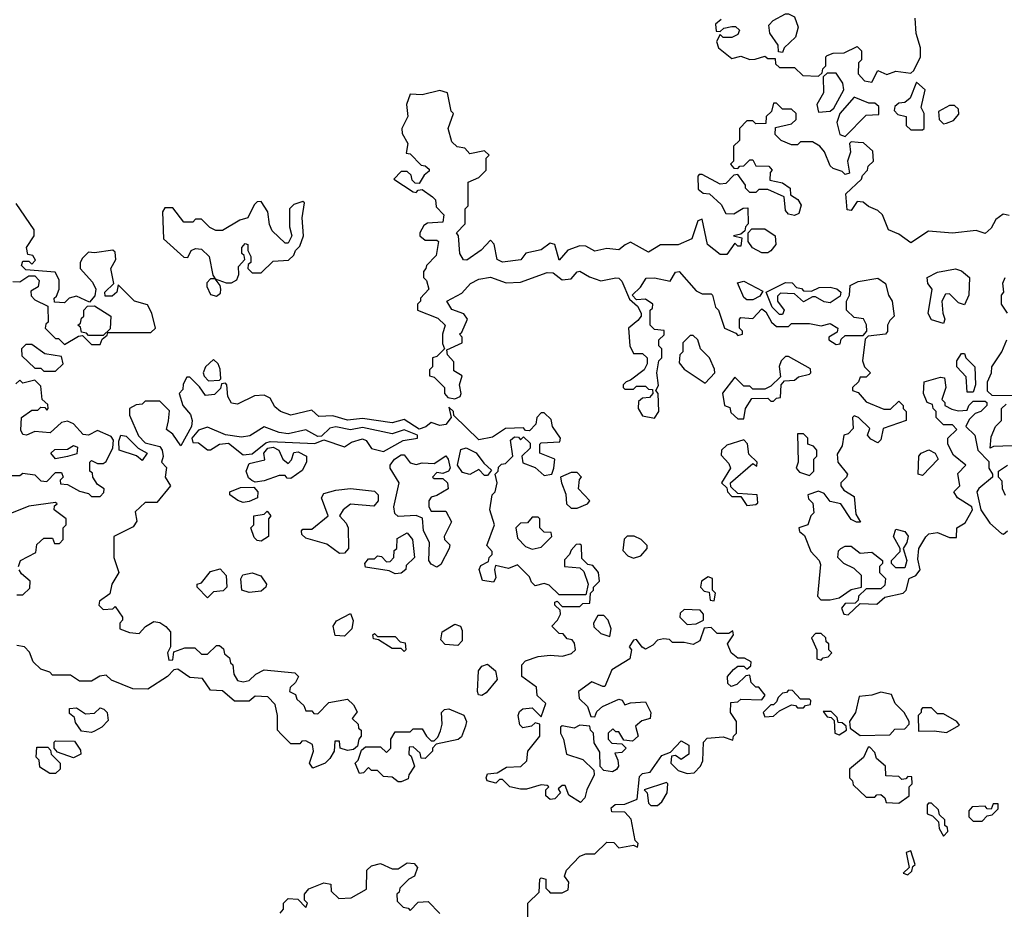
# Model space of a CAD drawing. Extents: x 2769579 to 2883812, y 684207 to 828660.
# Tile 434 of 505: x 2821954 to 2825259, y 803854 to 806840. Entities that reach past the tile are written whole.
import ezdxf

# ---------------------------------------------------------------- set-up
doc = ezdxf.new("R2010")
doc.units = 0

msp = doc.modelspace()

# ---------------------------------------------------------------- linework, layer by layer
at = {"layer": '0CON02XD'}
for points in [[(2824308.8, 806841.2), (2824290, 806825), (2824291.7, 806801.7), (2824305, 806800), (2824318.3, 806811.7), (2824345, 806817.5), (2824357, 806817), (2824370, 806805), (2824365, 806790), (2824345, 806780), (2824315, 806780), (2824305, 806790), (2824293, 806767), (2824300, 806745), (2824345, 806710), (2824375, 806717.5), (2824405, 806706.7), (2824423, 806707), (2824455, 806717.5), (2824465, 806710), (2824490, 806710), (2824491.7, 806691.7), (2824505, 806680), (2824555, 806680), (2824583, 806653), (2824635, 806650), (2824648.3, 806661.7), (2824650, 806675), (2824660, 806685), (2824660, 806715), (2824665, 806720), (2824685, 806727.5), (2824721.7, 806728.3), (2824765, 806750), (2824780, 806735), (2824780, 806705), (2824770, 806695), (2824768.3, 806658.3), (2824790, 806635), (2824815, 806630)], [(2824515, 806730), (2824501.7, 806731.7), (2824500, 806755), (2824472.5, 806795), (2824468.3, 806821.7), (2824483, 806837), (2824525, 806860), (2824535, 806860), (2824555, 806850), (2824567.5, 806815), (2824558.3, 806781.7), (2824520, 806745), (2824515, 806730)], [(2824815, 806630), (2824835, 806670), (2824865, 806656.2), (2824895, 806667.5), (2824945, 806660), (2824955, 806670), (2824977.5, 806715), (2824977.5, 806745), (2824963.6, 806793.6), (2824960, 806845)], [(2824635, 806530), (2824675, 806532.5), (2824687, 806543), (2824720, 806605), (2824717, 806627), (2824695, 806660), (2824665, 806660), (2824651.7, 806648.3), (2824652.5, 806595), (2824630, 806555), (2824635, 806530)], [(2823986.1, 806083.9), (2823965, 806067.5), (2823925, 806072.5), (2823885, 806063.3), (2823855, 806080), (2823835, 806081.2), (2823793.9, 806066.1), (2823765, 806032.5), (2823750, 806085), (2823735, 806090), (2823705, 806067.5), (2823653.3, 806056.7), (2823635.9, 806034.1), (2823575, 806026.2), (2823556.7, 806035), (2823547, 806087), (2823535, 806100), (2823503.6, 806066.4), (2823455, 806032.5), (2823443.6, 806033.6), (2823431.2, 806055), (2823427.5, 806115), (2823420, 806125), (2823450, 806155), (2823450, 806205), (2823460, 806215), (2823460, 806295), (2823495, 806310), (2823520, 806335), (2823520, 806375), (2823530, 806385), (2823515, 806400), (2823465, 806390), (2823448.3, 806408.3), (2823423, 806413), (2823405, 806430), (2823392.5, 806475), (2823410, 806525), (2823403, 806533), (2823390, 806595), (2823365, 806602.5), (2823305, 806587.5), (2823265, 806590), (2823252.5, 806555), (2823257.5, 806515), (2823237.5, 806475), (2823238.3, 806458.3), (2823257.5, 806425), (2823251.7, 806391.7), (2823265, 806390), (2823301.7, 806351.7), (2823315, 806350), (2823328.3, 806338.3), (2823328.3, 806331.7), (2823311.7, 806318.3), (2823295, 806290), (2823281.7, 806291.7), (2823271.7, 806301.7), (2823268.3, 806318.3), (2823255, 806330), (2823235, 806330), (2823210, 806305), (2823275, 806262.5), (2823285, 806260), (2823291.7, 806268.3), (2823305, 806270), (2823340, 806245), (2823350, 806235), (2823351.7, 806211.7), (2823377.5, 806185), (2823375, 806160), (2823323, 806157), (2823310.7, 806149.3), (2823297.5, 806125), (2823297.5, 806115), (2823315, 806100), (2823355, 806100), (2823360, 806095), (2823351.7, 806048.3), (2823320, 806015), (2823317.5, 806005), (2823310, 805995), (2823310, 805975), (2823320, 805965), (2823327.5, 805935), (2823300, 805905), (2823300, 805895), (2823290, 805885), (2823290, 805865), (2823357.7, 805837.7), (2823382.5, 805815), (2823373.3, 805785), (2823373.3, 805753.3), (2823380, 805735), (2823355, 805710), (2823340, 805705), (2823340, 805675), (2823330, 805665), (2823330, 805645), (2823345, 805640), (2823380, 805605), (2823380, 805585), (2823391.7, 805571.7), (2823415, 805567.5), (2823432.5, 805575), (2823436.7, 805585), (2823430, 805615), (2823440, 805645), (2823411.7, 805661.7), (2823411.7, 805691.7), (2823390, 805715), (2823388.3, 805731.7), (2823440, 805755), (2823440, 805775), (2823430, 805785), (2823438.3, 805791.7), (2823457.5, 805835), (2823445, 805852.5), (2823405, 805867.5), (2823387.5, 805895), (2823438.3, 805921.7), (2823467.5, 805955), (2823495, 805968.8), (2823535, 805976.2), (2823587, 805957), (2823635, 805958.8), (2823725, 805991.2), (2823745, 805990), (2823775, 805966.7), (2823805, 805970), (2823825, 805993.8), (2823835, 805995.8), (2823866.4, 805976.4), (2823905, 805963.3), (2823955, 805973.3), (2823965, 805972.5), (2823975, 805962.5), (2824001.7, 805901.7), (2824028.3, 805878.3), (2824040, 805855), (2824040, 805845), (2824029.3, 805830.7), (2823997.5, 805805), (2824002.5, 805745), (2824015, 805720), (2824045, 805720), (2824060, 805705), (2824060, 805685), (2824050, 805665), (2824005, 805630), (2823990, 805625), (2823980, 805615), (2823980, 805605), (2823985, 805600), (2824015, 805600), (2824025, 805610), (2824055, 805610), (2824065, 805600), (2824078.3, 805598.3), (2824080, 805585), (2824068.3, 805571.7), (2824045, 805570), (2824031.7, 805558.3), (2824030, 805535), (2824045, 805510), (2824085, 805502.5), (2824100, 805525), (2824097.5, 805585), (2824090, 805595), (2824098.3, 805611.7), (2824092.5, 805655), (2824100, 805695), (2824110, 805705), (2824110, 805735), (2824100, 805745), (2824100, 805765), (2824117.5, 805782.5), (2824117, 805797), (2824085, 805800), (2824070, 805815), (2824070, 805865), (2824078.3, 805871.7), (2824080, 805885), (2824055, 805902.5), (2824025, 805900), (2824010, 805915), (2824038, 805942), (2824057.5, 805972.5), (2824085, 805973.3), (2824137.5, 805962.5), (2824155, 805992.5), (2824167.5, 805995), (2824225, 805930), (2824245, 805920), (2824275, 805920), (2824280, 805915), (2824290, 805875), (2824300, 805865), (2824320, 805805), (2824358.3, 805788.3), (2824365, 805780), (2824380, 805785), (2824380, 805795), (2824370, 805805), (2824370, 805835), (2824375, 805840), (2824415, 805837.5), (2824445, 805870), (2824459.3, 805859.3), (2824477.5, 805825), (2824495, 805810), (2824535, 805810), (2824545, 805820), (2824605, 805820), (2824645, 805812.5), (2824675, 805820), (2824700, 805805), (2824698.3, 805791.7), (2824670, 805775), (2824670, 805765), (2824695, 805750), (2824708.3, 805751.7), (2824711.7, 805768.3), (2824725, 805780), (2824785, 805780), (2824797.5, 805795), (2824796.4, 805816.4), (2824786.4, 805836.4), (2824755, 805840), (2824730, 805865), (2824730, 805895), (2824740, 805915), (2824741.7, 805948.3), (2824768.3, 805961.7), (2824835, 805972.5), (2824860, 805955), (2824870, 805915), (2824882.5, 805895), (2824890, 805845), (2824875, 805830), (2824867.5, 805815), (2824867, 805793), (2824860, 805785), (2824802.5, 805777.5), (2824792.5, 805767.5), (2824783.3, 805695), (2824790, 805675), (2824810, 805655), (2824795, 805640), (2824775, 805640), (2824770, 805625), (2824750, 805605), (2824750, 805595), (2824768.3, 805588.3), (2824795, 805557.5), (2824855, 805532.5), (2824877, 805533), (2824905, 805560), (2824920, 805545), (2824920, 805535), (2824930, 805525), (2824930, 805495), (2824852.5, 805467.5), (2824845, 805430), (2824835, 805420), (2824811.7, 805431.7), (2824800, 805445), (2824808.3, 805468.3), (2824770, 805505), (2824755, 805510), (2824750, 805505), (2824751.7, 805468.3), (2824735, 805450), (2824720, 805445), (2824715, 805410), (2824698.3, 805381.7), (2824700, 805355), (2824732.5, 805315), (2824730, 805305), (2824710, 805285), (2824710, 805275), (2824720.7, 805260.7), (2824755, 805240), (2824760.7, 805180.7), (2824776.7, 805153.3), (2824763, 805153), (2824745, 805162.5), (2824710, 805215), (2824675, 805222.5), (2824655, 805250), (2824635, 805257.5), (2824600, 805245), (2824601.7, 805231.7), (2824617, 805217), (2824620, 805185), (2824610, 805175), (2824600, 805145), (2824570, 805135), (2824571.7, 805121.7), (2824588.3, 805108.3), (2824610, 805055), (2824637.5, 805025), (2824641.7, 805011.7), (2824632.5, 804905), (2824643, 804893), (2824675, 804892.5), (2824705, 804900), (2824745, 804927.5), (2824780, 804935), (2824780, 804975), (2824755, 804997.5), (2824720, 805015), (2824700, 805035), (2824703, 805057), (2824710, 805065), (2824725, 805072.5), (2824745, 805072.5), (2824775, 805050), (2824815, 805052.5), (2824850, 805025), (2824850, 805015), (2824840, 805005), (2824840, 804985), (2824860, 804965), (2824858.3, 804941.7), (2824845, 804930), (2824795, 804930), (2824770, 804905), (2824768.3, 804891.7), (2824758.3, 804881.7), (2824725, 804880), (2824712.5, 804865), (2824720, 804845), (2824735, 804842.5)], [(2824985, 806470), (2824990, 806475), (2824990, 806525), (2824980, 806545), (2824993.3, 806605), (2824965, 806630), (2824943, 806577), (2824925, 806562.5), (2824905, 806560), (2824891.7, 806548.3), (2824890, 806535), (2824901.7, 806521.7), (2824930, 806515), (2824930, 806485), (2824945, 806470), (2824985, 806470)], [(2824725, 806447.5), (2824795, 806520), (2824838.3, 806521.7), (2824838.3, 806548.3), (2824825, 806560), (2824805, 806560), (2824755, 806580), (2824707.5, 806525), (2824696.7, 806495), (2824707.5, 806455), (2824725, 806447.5)], [(2825275, 806182.5), (2825255, 806187.5), (2825230.7, 806169.3), (2825215, 806140), (2825195, 806122.5), (2825165, 806132.5), (2825085, 806123.3), (2825005, 806130), (2824945, 806091.2), (2824905, 806120), (2824870, 806135), (2824850, 806185), (2824835, 806200), (2824803, 806213), (2824785, 806227.5), (2824765, 806230), (2824745, 806200), (2824731.7, 806201.7), (2824727.5, 806255), (2824780, 806305), (2824783, 806317), (2824800, 806335), (2824801.7, 806348.3), (2824820, 806365), (2824818.3, 806398.3), (2824787, 806427), (2824768.3, 806428.3), (2824745, 806430), (2824740, 806425), (2824742.5, 806395), (2824732.5, 806365), (2824740, 806325), (2824725, 806320), (2824715, 806330), (2824685, 806340), (2824675, 806350), (2824656.2, 806396.2), (2824640, 806415), (2824615, 806430), (2824575, 806430), (2824565, 806420), (2824545, 806420), (2824510, 806435), (2824490, 806455), (2824491.7, 806478.3), (2824545, 806490), (2824560, 806505), (2824560, 806525), (2824545, 806540), (2824515, 806540), (2824495, 806560), (2824485, 806560), (2824478.3, 806531.7), (2824460, 806515), (2824458.3, 806491.7), (2824425, 806490), (2824415, 806500), (2824395, 806500), (2824370, 806475), (2824370, 806435), (2824350, 806415), (2824350, 806365), (2824340, 806355), (2824351.7, 806341.7), (2824365, 806340), (2824371.7, 806348.3), (2824385, 806350), (2824405, 806370), (2824415, 806370), (2824425, 806350), (2824468.3, 806348.3), (2824480, 806335), (2824473, 806327), (2824471.7, 806301.7), (2824515, 806292.5), (2824540, 806275), (2824541.7, 806251.7), (2824566.7, 806236.7), (2824577, 806217), (2824570, 806190), (2824555, 806182.5), (2824535, 806187.5), (2824525, 806200), (2824520, 806245), (2824465, 806270), (2824435, 806270), (2824425, 806260), (2824405, 806260), (2824390, 806275), (2824390, 806285), (2824365, 806320), (2824351.7, 806318.3), (2824325, 806290), (2824305, 806287.5), (2824245, 806320), (2824235, 806320), (2824230, 806315), (2824231.7, 806271.7), (2824248.3, 806258.3), (2824270, 806255), (2824309.3, 806219.3), (2824325, 806190), (2824351.7, 806188.3), (2824383, 806207), (2824398.3, 806208.3), (2824400, 806155), (2824390, 806145), (2824388.3, 806131.7), (2824375, 806120), (2824350, 806115), (2824378.3, 806108.3), (2824375, 806080), (2824365, 806080), (2824355, 806090), (2824328.1, 806051.9), (2824305, 806052), (2824262.5, 806085), (2824245, 806170), (2824230, 806165), (2824210, 806105), (2824165, 806083.8), (2824105, 806083.8), (2824065, 806060), (2824005, 806093.3), (2823986.1, 806083.9)], [(2825055, 806490), (2825065, 806492.5), (2825088.3, 806501.7), (2825107, 806523), (2825105, 806540), (2825091.7, 806551.7), (2825075, 806552.5), (2825038.3, 806531.7), (2825040, 806505), (2825055, 806490)], [(2822225, 805750), (2822231.7, 805768.3), (2822248.3, 805781.7), (2822250, 805790), (2822395, 805790), (2822410, 805805), (2822397.5, 805855), (2822383, 805883), (2822340, 805895), (2822285, 805950), (2822280, 805925), (2822265, 805912.5), (2822241.7, 805911.7), (2822240, 805925), (2822270, 805955), (2822260, 806005), (2822276.7, 806035), (2822275, 806060), (2822266.7, 806066.7), (2822205, 806057.5), (2822185, 806060), (2822165, 806040), (2822157.5, 806025), (2822157.5, 806005), (2822199.3, 805959.3), (2822210, 805935), (2822207, 805913), (2822188.3, 805891.7), (2822145, 805912.5), (2822120, 805905), (2822105, 805890), (2822071.7, 805891.7), (2822070, 805905), (2822078.3, 805911.7), (2822086.7, 805935), (2822086.4, 805966.4), (2822073, 805993), (2821975, 806000), (2821960, 806015), (2821965, 806030), (2821985, 806030), (2821995, 806020), (2822007, 806033), (2821998.3, 806048.3), (2821981.7, 806051.7), (2821977.5, 806075), (2822002.5, 806115), (2822002.5, 806135), (2821943, 806223)], [(2822615, 805912.5), (2822628.3, 805921.7), (2822630, 805935), (2822627.5, 805947.5), (2822610, 805970), (2822647, 805957), (2822665, 805956.7), (2822683.6, 805966.4), (2822690, 805985), (2822688.3, 806011.7), (2822710, 806035), (2822708.3, 806048.3), (2822700, 806055), (2822700, 806075), (2822711.7, 806088.3), (2822720, 806085), (2822720, 806065), (2822730, 806045), (2822730, 806025), (2822721.7, 806018.3), (2822720, 806005), (2822735, 805990), (2822765, 805990), (2822805, 806030), (2822857, 806033), (2822875, 806050), (2822880, 806065), (2822895, 806080), (2822907.5, 806115), (2822902.5, 806175), (2822910, 806225), (2822905, 806230), (2822875, 806220), (2822860, 806205), (2822860, 806145), (2822867.5, 806115), (2822855, 806090), (2822845, 806090), (2822801.7, 806131.7), (2822792.5, 806152.5), (2822787.5, 806195), (2822765, 806230), (2822751.7, 806228.3), (2822741.7, 806218.3), (2822720, 806175), (2822693, 806167), (2822635, 806132.5), (2822613, 806133), (2822593, 806143), (2822565, 806170), (2822545, 806170), (2822535, 806160), (2822505, 806160), (2822468.3, 806208.3), (2822441.7, 806208.3), (2822433.3, 806195), (2822437.5, 806105), (2822505, 806042.5), (2822518.3, 806041.7), (2822530, 806065), (2822545, 806072.5), (2822565, 806070), (2822590, 806045), (2822602.5, 805982.5), (2822610, 805970), (2822595, 805970), (2822583, 805957), (2822582.5, 805945), (2822595, 805917.5), (2822615, 805912.5)], [(2824465, 806057.5), (2824445, 806057.5), (2824414.1, 806074.1), (2824400, 806095), (2824400, 806125), (2824411.7, 806138.3), (2824455, 806137.5), (2824490, 806115), (2824492.5, 806085), (2824475, 806063.8), (2824465, 806057.5)], [(2821931.7, 805961.7), (2821955, 805960), (2821985, 805980), (2822005, 805980), (2822020, 805965), (2822016.4, 805943.6), (2821991.7, 805928.3), (2821993, 805913), (2822005, 805900), (2822048.3, 805878.3), (2822050, 805825), (2822041.7, 805818.3), (2822040, 805805), (2822075, 805770), (2822085, 805770), (2822105, 805750), (2822151.7, 805778.3), (2822165, 805780), (2822195, 805750), (2822225, 805750)], [(2825055, 805820), (2825015, 805832.5), (2825003.6, 805853.6), (2825017.5, 805935), (2825002.5, 805955), (2825000, 805975), (2825035, 805992.5), (2825095, 806003.3), (2825115, 805996.7), (2825142.5, 805975), (2825140, 805915), (2825125, 805882.5), (2825105, 805890), (2825075, 805920), (2825061.7, 805918.3), (2825050, 805895), (2825052.5, 805855), (2825060, 805835), (2825055, 805820)], [(2825270, 805855), (2825250, 805885), (2825250, 805915), (2825257.5, 805925), (2825253.9, 805956.1), (2825262.5, 805975)], [(2824415, 805900), (2824395, 805900), (2824385, 805907.5), (2824363.6, 805956.4), (2824385, 805962.5), (2824448.3, 805928.3), (2824438.3, 805911.7), (2824415, 805900)], [(2824515, 805850), (2824505, 805850), (2824480, 805875), (2824460, 805925), (2824525, 805957.5), (2824547, 805957), (2824561.7, 805941.7), (2824578.3, 805938.3), (2824585, 805930), (2824611.7, 805928.3), (2824638.3, 805941.7), (2824675, 805942.5), (2824697, 805937), (2824710, 805925), (2824708.3, 805911.7), (2824675, 805890), (2824655, 805892.5), (2824625, 805910), (2824615, 805910), (2824585, 805892.5), (2824555, 805920), (2824508.3, 805921.7), (2824498.3, 805911.7), (2824497.5, 805895), (2824520, 805865), (2824515, 805850)], [(2822235, 805780), (2822185, 805780), (2822178.3, 805788.3), (2822161.7, 805791.7), (2822158.3, 805808.3), (2822150, 805815), (2822158.3, 805821.7), (2822161.7, 805838.3), (2822170, 805845), (2822170, 805865), (2822181.7, 805878.3), (2822205, 805880), (2822260, 805845), (2822257.5, 805802.5), (2822235, 805780)], [(2824255, 805620), (2824287.5, 805655), (2824287, 805667), (2824270, 805705), (2824240, 805735), (2824230, 805765), (2824215, 805780), (2824205, 805780), (2824180, 805755), (2824180, 805725), (2824170, 805715), (2824168.3, 805688.3), (2824185, 805667.5), (2824255, 805620)], [(2822075, 805660), (2822100, 805685), (2822095, 805710), (2822038.3, 805718.3), (2821995, 805750), (2821975, 805750), (2821960, 805735), (2821961.7, 805711.7), (2822005, 805670), (2822025, 805670), (2822035, 805660), (2822075, 805660)], [(2825307.5, 805577.5), (2825218.3, 805578.3), (2825203, 805593), (2825203.3, 805625), (2825216.7, 805655), (2825217.5, 805675), (2825251.2, 805725), (2825267.5, 805765)], [(2824385, 805500), (2824390, 805535), (2824411.7, 805568.3), (2824465, 805570), (2824475, 805560), (2824485, 805560), (2824495, 805570), (2824508.3, 805571.7), (2824510, 805615), (2824521.7, 805628.3), (2824555, 805630), (2824568.3, 805641.7), (2824605, 805650), (2824610, 805655), (2824608.3, 805668.3), (2824535, 805710), (2824525, 805710), (2824510, 805695), (2824503.6, 805676.4), (2824508.3, 805641.7), (2824475, 805610), (2824455, 805600), (2824415, 805600), (2824405, 805610), (2824385, 805610), (2824355, 805640), (2824313, 805587), (2824320, 805545), (2824338.3, 805538.3), (2824341.7, 805521.7), (2824365, 805500), (2824385, 805500)], [(2825155, 805590), (2825135, 805590), (2825131.7, 805641.7), (2825100, 805675), (2825100, 805695), (2825115, 805720), (2825125, 805720), (2825130, 805705), (2825160, 805675), (2825162.5, 805615), (2825155, 805590)], [(2822588.3, 805628.3), (2822625, 805630), (2822630, 805635), (2822627, 805667), (2822620, 805685), (2822605, 805700), (2822577.5, 805675), (2822570, 805655), (2822573, 805643), (2822588.3, 805628.3)], [(2821915, 805310), (2821955, 805310), (2821965, 805317.5), (2822005, 805312.5), (2822025, 805292.5), (2822045, 805290), (2822075, 805320), (2822095, 805320), (2822100, 805305), (2822090, 805295), (2822091.7, 805281.7), (2822115, 805280), (2822155, 805257.5), (2822185, 805250), (2822195, 805240), (2822225, 805240), (2822237, 805253), (2822237.5, 805265), (2822215, 805280), (2822200, 805305), (2822198.3, 805318.3), (2822190, 805325), (2822190, 805355), (2822195, 805360), (2822215, 805350), (2822235, 805350), (2822245, 805357.5), (2822267.3, 805402.7), (2822268.9, 805428.9), (2822261.1, 805441.1), (2822215, 805460.8), (2822185, 805445.5), (2822167.9, 805447.9), (2822135, 805483.3), (2822115, 805492.5), (2822095, 805487.5), (2822056.2, 805453.8), (2822005, 805458), (2821977.5, 805445), (2821965, 805447.5), (2821957.7, 805462.3), (2821960, 805505), (2821995, 805530), (2822015, 805530), (2822025, 805540), (2822038.3, 805538.3), (2822045, 805530), (2822050, 805535), (2822048.3, 805548.3), (2822030, 805565), (2822025, 805610), (2822005, 805630), (2821965, 805620), (2821955, 805630), (2821941.7, 805618.3)], [(2823911.7, 804601.7), (2823875, 804617.5), (2823830, 804585), (2823831.7, 804561.7), (2823860, 804535), (2823871.7, 804501.7), (2823885, 804500), (2823891.7, 804518.3), (2823910, 804535), (2823965, 804560), (2823976.4, 804556.4), (2823985, 804540), (2824005, 804547.5), (2824055, 804550), (2824072.5, 804515), (2824070, 804495), (2824043, 804487), (2824021.7, 804468.3), (2824030, 804435), (2824011.7, 804418.3), (2823981.7, 804421.7), (2823965, 804450), (2823955, 804450), (2823945, 804460), (2823930, 804445), (2823930, 804425), (2823941.7, 804411.7), (2823975, 804410), (2823990, 804395), (2823975, 804380), (2823951.7, 804378.3), (2823962.5, 804355), (2823963.8, 804335), (2823957.1, 804322.9), (2823943.9, 804316.1), (2823915, 804320), (2823903, 804333), (2823901.7, 804381.7), (2823883, 804413), (2823880, 804445), (2823870, 804455), (2823868.3, 804468.3), (2823835, 804472.5), (2823815, 804462.5), (2823775, 804470), (2823770, 804465), (2823770, 804445), (2823780, 804425), (2823790, 804375), (2823845, 804357.5), (2823881.7, 804321.7), (2823882.5, 804305), (2823857.5, 804255), (2823851.7, 804228.3), (2823837, 804213), (2823797, 804237), (2823785, 804270), (2823775, 804270), (2823761.7, 804258.3), (2823770, 804245), (2823750, 804225), (2823735, 804222.5), (2823720, 804235), (2823720, 804255), (2823730, 804265), (2823725, 804270), (2823705, 804272.5), (2823655, 804257.5), (2823635, 804257.5), (2823600, 804265), (2823575, 804290), (2823565, 804290), (2823553, 804277), (2823523.8, 804285), (2823520, 804295), (2823525, 804308.8), (2823557.5, 804312.5), (2823588.3, 804331.7), (2823636.4, 804333.6), (2823657, 804353), (2823660, 804385), (2823700, 804435), (2823700, 804475), (2823685, 804480), (2823671.7, 804468.3), (2823643, 804463), (2823633, 804473), (2823627.5, 804505), (2823631.7, 804518.3), (2823643, 804527), (2823675, 804530), (2823705, 804500), (2823720, 804545), (2823691.7, 804571.7), (2823689.3, 804599.3), (2823640, 804635), (2823640, 804675), (2823651.7, 804688.3), (2823695, 804702.5), (2823735, 804707.5), (2823776.4, 804703.6), (2823807, 804713), (2823820, 804725), (2823817, 804747), (2823808.3, 804758.3), (2823791.7, 804761.7), (2823778.3, 804778.3), (2823765, 804780), (2823740, 804805), (2823760, 804825), (2823770, 804845), (2823768.3, 804858.3), (2823750, 804875), (2823750, 804885), (2823758.3, 804888.3), (2823775, 804870), (2823835, 804870), (2823845, 804880), (2823868.3, 804881.7), (2823870, 804915), (2823880, 804925), (2823880, 804935), (2823900, 804955), (2823897.5, 804985), (2823878.3, 805008.3), (2823861.7, 805011.7), (2823841.7, 805031.7), (2823840, 805075), (2823835, 805080), (2823821.7, 805078.3), (2823805, 805060), (2823800, 805045), (2823783, 805027), (2823782.5, 805005), (2823835, 805000), (2823848.3, 804988.3), (2823862.5, 804945), (2823855, 804910), (2823765, 804910), (2823731.7, 804941.7), (2823715, 804947.5), (2823685, 804940), (2823671.7, 804951.7), (2823665, 804970), (2823625, 805010), (2823595, 804997.5), (2823551.7, 805008.3), (2823547.5, 804995), (2823553, 804967), (2823545, 804952.5), (2823508, 804958), (2823496.2, 804995), (2823502, 805008), (2823528.3, 805021.7), (2823530, 805035), (2823540, 805045), (2823540, 805055), (2823522.5, 805075), (2823547.5, 805145), (2823532.5, 805195), (2823540, 805245), (2823550, 805255), (2823557.5, 805285), (2823550, 805315), (2823560, 805325), (2823561.7, 805338.3), (2823571.7, 805348.3), (2823585, 805350), (2823610, 805375), (2823601.7, 805428.3), (2823615, 805440), (2823628.3, 805438.3), (2823635, 805430), (2823645, 805440), (2823668.3, 805418.3), (2823668.3, 805401.7), (2823640, 805375), (2823643, 805353), (2823685, 805337.5), (2823715, 805310), (2823740, 805315), (2823747.5, 805335), (2823750, 805365), (2823700, 805385), (2823700, 805415), (2823705, 805420), (2823767, 805423), (2823770, 805435), (2823742.5, 805475), (2823738.3, 805498.3), (2823715, 805520), (2823705, 805520), (2823690, 805505), (2823687, 805483), (2823665, 805460), (2823651.7, 805461.7), (2823645, 805470), (2823585, 805467.5), (2823541.7, 805438.3), (2823495, 805430), (2823411.7, 805511.7), (2823410, 805525), (2823395, 805540), (2823402.5, 805505), (2823385, 805481.2), (2823365, 805478), (2823335, 805488), (2823317, 805473), (2823295, 805465.5), (2823245, 805498), (2823205, 805486.7), (2823105, 805502), (2823055, 805496.2), (2823005, 805510), (2822958.3, 805508.3), (2822935, 805530), (2822865, 805512.5), (2822830, 805525), (2822810.7, 805540.7), (2822795, 805570), (2822775, 805580), (2822743, 805577), (2822685, 805550), (2822665, 805552.5), (2822652.5, 805575), (2822650, 805615), (2822645, 805620), (2822631.7, 805618.3), (2822628.3, 805601.7), (2822608.3, 805581.7), (2822578.3, 805578.3), (2822558.3, 805608.3), (2822525, 805640), (2822515, 805640), (2822503, 805617), (2822501.7, 805598.3), (2822490, 805585), (2822502.5, 805545), (2822527.5, 805515), (2822533.3, 805495), (2822530.8, 805475), (2822495, 805410), (2822468.5, 805448.5), (2822447.5, 805465), (2822453.3, 805493.3), (2822457, 805527), (2822425, 805560), (2822375, 805560), (2822365, 805550), (2822345, 805547.5), (2822322.5, 805535), (2822323, 805513), (2822353.2, 805443.2), (2822375, 805420), (2822425, 805407.1), (2822432.5, 805395), (2822436.2, 805373.8), (2822430, 805355), (2822447, 805337), (2822442.5, 805305), (2822460, 805275), (2822415, 805220), (2822375, 805220), (2822341.7, 805188.3), (2822347, 805157), (2822335, 805137.5), (2822270, 805105), (2822270, 805035), (2822287.5, 804985), (2822263.3, 804945), (2822257, 804913), (2822221.7, 804888.3), (2822220, 804875), (2822235, 804860), (2822267, 804863), (2822275, 804870), (2822300, 804835), (2822300, 804825), (2822290, 804815), (2822290, 804795), (2822323, 804783), (2822355, 804780), (2822377, 804803), (2822405, 804820), (2822425, 804816.7), (2822445, 804803.3), (2822460, 804785), (2822460, 804735), (2822450, 804715), (2822455, 804690), (2822468.3, 804691.7), (2822471.7, 804718.3), (2822508.3, 804731.7), (2822541.7, 804731.7), (2822565, 804710), (2822585, 804710), (2822615, 804740), (2822625, 804740), (2822638.3, 804728.3), (2822641.7, 804711.7), (2822658.3, 804698.3), (2822661.7, 804681.7), (2822670, 804675), (2822673, 804643), (2822685, 804622.5), (2822705, 804617.5), (2822725, 804622.5), (2822747, 804643), (2822775, 804657.5), (2822878.3, 804648.3), (2822890, 804635), (2822880, 804615), (2822861.7, 804598.3), (2822860, 804585), (2822880, 804575), (2822885, 804560), (2822908.3, 804538.3), (2822915, 804520), (2822935, 804520), (2822941.7, 804511.7), (2822955, 804510), (2822991.7, 804548.3), (2823055, 804560), (2823075, 804540), (2823087, 804517), (2823070, 804495), (2823090, 804475), (2823091.7, 804461.7), (2823100, 804455), (2823100, 804435), (2823092.5, 804425), (2823088.3, 804401.7), (2823075, 804390), (2823055, 804387.5), (2823030, 804395), (2823028.3, 804418.3), (2823011.7, 804418.3), (2823010, 804385), (2822995, 804360), (2822980, 804345), (2822938.3, 804328.3), (2822927.5, 804345), (2822940, 804385), (2822937, 804407), (2822915, 804420), (2822901.7, 804418.3), (2822895, 804410), (2822865, 804410), (2822831.7, 804441.7), (2822820, 804455), (2822820, 804505), (2822811.7, 804541.7), (2822787, 804567), (2822745, 804570), (2822725, 804552.5), (2822675, 804553.3), (2822635, 804587.5), (2822595, 804590), (2822568.3, 804628.3), (2822525, 804632.5), (2822485, 804660), (2822471.7, 804658.3), (2822450, 804635), (2822385, 804593.3), (2822333.6, 804593.6), (2822263, 804623), (2822245, 804640), (2822223, 804637), (2822195, 804620), (2822155, 804620), (2822125, 804640), (2822065, 804640), (2822055, 804650), (2822025, 804660), (2822000, 804685), (2821987, 804717), (2821970, 804735), (2821945, 804740)], [(2824735, 804842.5), (2824775, 804880), (2824831.7, 804878.3), (2824858.3, 804901.7), (2824920, 804915), (2824930, 804925), (2824940, 804965), (2824962.5, 804975), (2824976.7, 804993.3), (2824968.8, 805028.8), (2824972, 805065), (2824995.9, 805104.1), (2825006.1, 805113.9), (2825035, 805118.8), (2825075, 805102.5), (2825098.3, 805101.7), (2825100, 805135), (2825128.3, 805151.7), (2825152.5, 805195), (2825150, 805205), (2825102.5, 805235), (2825090, 805255), (2825110, 805275), (2825103, 805317), (2825130, 805345), (2825088.3, 805378.3), (2825070, 805415), (2825070, 805435), (2825100, 805465), (2825085, 805480), (2825055, 805480), (2825030, 805505), (2825030, 805525), (2825020, 805535), (2825018.3, 805548.3), (2825000, 805555), (2824987.5, 805585), (2824990, 805625), (2825045, 805640), (2825058.3, 805638.3), (2825062.5, 805605), (2825050, 805565), (2825060, 805555), (2825060, 805545), (2825083, 805533), (2825105, 805527.5), (2825135, 805530), (2825140, 805545), (2825155, 805560), (2825195, 805560), (2825200, 805555), (2825200, 805545), (2825180, 805525), (2825161.7, 805518.3), (2825141.7, 805498.3), (2825130, 805475), (2825160, 805445), (2825170, 805395), (2825207, 805357), (2825207.5, 805335), (2825220, 805315), (2825220, 805305), (2825173.6, 805266.4), (2825167.5, 805255), (2825180, 805195), (2825210.7, 805150.7), (2825250, 805115), (2825257, 805113), (2825270, 805125)], [(2825285, 805410), (2825222.5, 805407.5), (2825211.7, 805401.7), (2825215, 805440), (2825230, 805475), (2825250, 805495), (2825250, 805535), (2825265, 805550)], [(2822365, 805360), (2822346.2, 805376.2), (2822288.8, 805395), (2822287.1, 805425), (2822294.3, 805445.7), (2822312.3, 805442.3), (2822352.3, 805402.3), (2822382.5, 805385), (2822365, 805360)], [(2822705, 805380), (2822735, 805382.9), (2822780.2, 805419.8), (2822795, 805424.5), (2822945, 805418), (2822975, 805430), (2823045, 805406.2), (2823068.3, 805421.7), (2823105, 805432.9), (2823117.6, 805427.6), (2823135, 805400.8), (2823175, 805390.8), (2823241.9, 805428.1), (2823290, 805435), (2823290, 805445), (2823245, 805463.8), (2823205, 805450), (2823105, 805470.8), (2823065, 805462.9), (2823015, 805473.8), (2822995, 805468.8), (2822967.7, 805442.3), (2822955, 805441.2), (2822915, 805463.8), (2822855, 805450), (2822825, 805454), (2822775, 805473.8), (2822726.3, 805443.7), (2822699.1, 805439.1), (2822645, 805446.2), (2822585, 805472.9), (2822555, 805462), (2822532.5, 805435), (2822535, 805421.2), (2822555, 805420), (2822585, 805396.7), (2822595, 805396.2), (2822625, 805415.8), (2822655, 805418.8), (2822705, 805380)], [(2824605, 805310), (2824620, 805325), (2824620, 805365), (2824630, 805375), (2824630, 805395), (2824618.3, 805408.3), (2824600, 805415), (2824600, 805435), (2824585, 805450), (2824565, 805450), (2824567.5, 805355), (2824560, 805335), (2824571.7, 805321.7), (2824605, 805310)], [(2822075, 805366.2), (2822058.8, 805385), (2822072.8, 805397.2), (2822115, 805398), (2822135, 805411.2), (2822148, 805405), (2822146.7, 805383.3), (2822115, 805373.8), (2822075, 805366.2)], [(2824395, 805210), (2824425, 805212.5), (2824431.7, 805218.3), (2824430, 805245), (2824365, 805250), (2824341.7, 805271.7), (2824340, 805285), (2824415, 805350), (2824428.3, 805341.7), (2824430, 805355), (2824401.7, 805381.7), (2824397, 805417), (2824385, 805430), (2824328.3, 805411.7), (2824310, 805395), (2824308.3, 805378.3), (2824335, 805350), (2824340, 805335), (2824310, 805285), (2824328.3, 805268.3), (2824330, 805255), (2824345, 805240), (2824375, 805240), (2824395, 805210)], [(2822745, 805287.5), (2822733.3, 805293.3), (2822722.5, 805302.5), (2822714.2, 805325), (2822725, 805350), (2822777.5, 805362.5), (2822774.3, 805385), (2822787.6, 805402.4), (2822805, 805405.5), (2822823.8, 805395), (2822837.5, 805365), (2822855, 805350), (2822867, 805363), (2822875, 805387.5), (2822889.3, 805389.3), (2822917.5, 805375), (2822917.5, 805355), (2822903, 805327), (2822865, 805300), (2822851.7, 805301.7), (2822845, 805310), (2822825, 805310), (2822775, 805292.5), (2822745, 805287.5)], [(2823355, 805002.5), (2823335, 805012.5), (2823327.5, 805025), (2823330, 805085), (2823310, 805125), (2823306.7, 805166.7), (2823285, 805176.2), (2823225, 805172.5), (2823213, 805183), (2823210, 805205), (2823227.5, 805285), (2823197.5, 805335), (2823197.5, 805345), (2823212.5, 805365), (2823235, 805380), (2823245, 805380), (2823265, 805352.5), (2823285, 805347.5), (2823305, 805352.5), (2823345, 805350), (2823385, 805376.7), (2823392.5, 805365), (2823398.8, 805335), (2823393.3, 805325), (2823375, 805316.7), (2823355, 805320), (2823340, 805305), (2823345, 805300), (2823375, 805300), (2823390, 805285), (2823392.5, 805265), (2823355, 805242.5), (2823335, 805237.5), (2823327.5, 805225), (2823327.5, 805205), (2823335, 805190), (2823385, 805190), (2823403.8, 805155), (2823378.8, 805105), (2823380, 805095), (2823397.7, 805077.7), (2823396.2, 805065), (2823368.3, 805011.7), (2823355, 805002.5)], [(2823525, 805310), (2823515, 805310), (2823495, 805330), (2823465, 805313.8), (2823440.3, 805320.3), (2823423.8, 805345), (2823435, 805397.5), (2823453, 805403), (2823486.7, 805386.7), (2823511.7, 805351.7), (2823538.3, 805328.3), (2823525, 805310)], [(2824985, 805310), (2824970, 805315), (2824972.5, 805375), (2824980, 805385), (2825006.4, 805396.4), (2825027.5, 805385), (2825037.5, 805365), (2824985, 805310)], [(2825263, 805243), (2825253.3, 805265), (2825251.7, 805291.7), (2825240, 805305), (2825240, 805325), (2825270, 805345)], [(2823825, 805200), (2823860, 805215), (2823867.5, 805225), (2823830, 805265), (2823833, 805297), (2823840, 805305), (2823825, 805320), (2823805, 805320), (2823770, 805305), (2823772.5, 805285), (2823787, 805247), (2823790, 805215), (2823805, 805200), (2823825, 805200)], [(2822705, 805220), (2822686.4, 805226.4), (2822660, 805245), (2822660, 805255), (2822695, 805270), (2822740.7, 805270.7), (2822753.3, 805255), (2822752.5, 805235), (2822725, 805222.5), (2822705, 805220)], [(2823028.3, 805048.3), (2822985, 805080), (2822915, 805100), (2822901.7, 805111.7), (2822900, 805125), (2822905, 805130), (2822935, 805130), (2822990, 805175), (2822967.5, 805235), (2822975, 805250), (2823015, 805261.2), (2823065, 805266), (2823145, 805257.5), (2823157.5, 805245), (2823157.5, 805225), (2823142.5, 805207.5), (2823065, 805213.8), (2823040, 805195), (2823027.5, 805175), (2823050.5, 805150.5), (2823056.7, 805135), (2823057.5, 805065), (2823045, 805050), (2823028.3, 805048.3)], [(2821950, 805005), (2821957.5, 805025), (2822008.3, 805051.7), (2822011.7, 805078.3), (2822035, 805100), (2822065, 805100), (2822071.7, 805081.7), (2822088.3, 805081.7), (2822100, 805095), (2822100, 805135), (2822110, 805145), (2822110, 805165), (2822070, 805195), (2822071.7, 805208.3), (2822080, 805215), (2822075, 805220), (2821985, 805207.5), (2821921.7, 805181.7)], [(2822765, 805090), (2822751.7, 805091.7), (2822741.7, 805101.7), (2822730, 805135), (2822740, 805145), (2822740, 805175), (2822775, 805180), (2822785, 805190), (2822797.5, 805175), (2822790, 805165), (2822790, 805105), (2822765, 805090)], [(2823675, 805062.5), (2823705, 805070), (2823740, 805105), (2823738.3, 805118.3), (2823715, 805120), (2823700, 805135), (2823700, 805165), (2823695, 805170), (2823675, 805170), (2823658.3, 805151.7), (2823635, 805150), (2823620, 805135), (2823625, 805100), (2823651.7, 805071.7), (2823675, 805062.5)], [(2823215, 804980), (2823195, 804990), (2823115, 805002.5), (2823112.5, 805015), (2823125, 805030), (2823145, 805030), (2823155, 805040), (2823168.3, 805038.3), (2823185, 805020), (2823198.3, 805021.7), (2823210, 805035), (2823211.7, 805058.3), (2823220, 805065), (2823221.7, 805098.3), (2823255, 805117.5), (2823272.5, 805095), (2823280, 805035), (2823251.7, 805008.3), (2823250, 804995), (2823235, 804982.5), (2823215, 804980)], [(2824925, 805000), (2824895, 805000), (2824880, 805015), (2824880, 805025), (2824910, 805055), (2824910, 805065), (2824887.5, 805105), (2824895, 805130), (2824925, 805122.5), (2824936.4, 805106.4), (2824932.5, 805085), (2824920, 805065), (2824932.5, 805025), (2824925, 805000)], [(2824015, 805032.5), (2824039.3, 805040.7), (2824060, 805065), (2824060, 805075), (2824040, 805095), (2824017, 805107), (2823993, 805107), (2823983, 805097), (2823978.3, 805058.3), (2823995, 805040), (2824015, 805032.5)], [(2821965, 804910), (2821988.3, 804931.7), (2821990, 804955), (2821960, 804980), (2821953, 804993)], [(2822585, 804900), (2822550, 804935), (2822550, 804945), (2822565, 804950), (2822595, 804987.5), (2822627, 804997), (2822647.5, 804975), (2822650, 804935), (2822637, 804923), (2822605, 804920), (2822585, 804900)], [(2822725, 804917.5), (2822700, 804925), (2822697, 804963), (2822703.3, 804976.7), (2822735, 804983.3), (2822763.8, 804973.8), (2822782.5, 804945), (2822780, 804935), (2822765, 804922.5), (2822725, 804917.5)], [(2824285, 804890), (2824290, 804915), (2824280, 804925), (2824280, 804965), (2824265, 804970), (2824242.5, 804955), (2824240, 804935), (2824251.7, 804921.7), (2824268.3, 804918.3), (2824271.7, 804891.7), (2824285, 804890)], [(2821945, 804910), (2821965, 804910)], [(2824195, 804810), (2824225, 804812.5), (2824250, 804825), (2824250, 804845), (2824238.3, 804858.3), (2824185, 804860), (2824171.7, 804848.3), (2824170, 804835), (2824195, 804810)], [(2823045, 804771.2), (2823013.6, 804773.6), (2823006.7, 804805), (2823017.7, 804822.3), (2823065, 804847.5), (2823073.6, 804823.6), (2823068.8, 804795), (2823045, 804771.2)], [(2823935, 804770), (2823940, 804795), (2823930, 804825), (2823915, 804840), (2823895, 804840), (2823880, 804815), (2823881.7, 804801.7), (2823905, 804780), (2823935, 804770)], [(2823425, 804739.2), (2823382.5, 804742.5), (2823368.3, 804758.3), (2823372.5, 804785), (2823415, 804810.8), (2823433.8, 804805), (2823440, 804790), (2823439.4, 804755), (2823425, 804739.2)], [(2823660, 803825), (2823660, 803875), (2823698.3, 803911.7), (2823700, 803955), (2823705, 803960), (2823720, 803955), (2823720, 803925), (2823730, 803915), (2823735, 803910), (2823775, 803910), (2823795, 803920), (2823797.5, 803945), (2823782.5, 803965), (2823790, 803985), (2823835, 804032.5), (2823855, 804040), (2823885, 804040), (2823925, 804080), (2823948.3, 804078.3), (2823965, 804060), (2824015, 804070), (2824027.5, 804062.5), (2824030, 804075), (2824020, 804085), (2824007, 804157), (2823985, 804180), (2823941.7, 804181.7), (2823940, 804195), (2823953.6, 804206.4), (2823985, 804207.5), (2824026.4, 804223.6), (2824035, 804300), (2824045, 804310), (2824070, 804315), (2824110, 804370), (2824138.3, 804381.7), (2824175, 804420), (2824200, 804405), (2824200, 804375), (2824175, 804357.5), (2824155, 804370), (2824141.7, 804368.3), (2824140, 804345), (2824165, 804320), (2824195, 804310), (2824218.3, 804311.7), (2824240, 804335), (2824247, 804353), (2824250, 804415), (2824261.7, 804428.3), (2824315, 804432.5), (2824348.3, 804421.7), (2824350, 804435), (2824360, 804445), (2824360, 804485), (2824340, 804515), (2824341.7, 804548.3), (2824365, 804550), (2824375, 804560), (2824445, 804557.5), (2824457, 804573), (2824435, 804600), (2824425, 804600), (2824410, 804615), (2824405, 804640), (2824391.7, 804638.3), (2824361.7, 804608.3), (2824342.5, 804602.5), (2824331.7, 804611.7), (2824330, 804635), (2824350.7, 804659.3), (2824365, 804670), (2824385, 804670), (2824395, 804660), (2824408.3, 804671.7), (2824410, 804685), (2824387, 804697), (2824365, 804697.5), (2824342.5, 804715), (2824330, 804745), (2824350, 804775), (2824348.3, 804788.3), (2824335, 804780), (2824295, 804780), (2824275, 804800), (2824251.7, 804798.3), (2824237.5, 804755), (2824215, 804742.5), (2824185, 804750), (2824145, 804750), (2824135, 804760), (2824115, 804762.5), (2824095, 804757.5), (2824079.3, 804740.7), (2824055, 804727.5), (2824043.6, 804733.6), (2824025, 804760), (2824015, 804757.5), (2824000, 804735), (2824007.5, 804725), (2824002.5, 804695), (2823942.3, 804657.7), (2823918.3, 804601.7), (2823911.7, 804601.7)], [(2823245, 804720), (2823235, 804730), (2823205, 804730), (2823158.3, 804758.3), (2823141.7, 804761.7), (2823140, 804775), (2823145, 804780), (2823155, 804770), (2823215, 804770), (2823231.7, 804751.7), (2823248.3, 804748.3), (2823250, 804725), (2823245, 804720)], [(2824645, 804690), (2824651.7, 804698.3), (2824668.3, 804701.7), (2824680, 804715), (2824670, 804725), (2824670, 804745), (2824661.7, 804751.7), (2824660, 804765), (2824645, 804780), (2824625, 804780), (2824612.5, 804765), (2824630, 804725), (2824630, 804695), (2824645, 804690)], [(2823505, 804572), (2823494.5, 804574.5), (2823491.4, 804585), (2823494, 804655), (2823505, 804670), (2823525, 804676.7), (2823551.2, 804655), (2823556.7, 804625), (2823519.7, 804580.3), (2823505, 804572)], [(2824455, 804500), (2824485, 804502.5), (2824505, 804520), (2824545, 804540), (2824558.3, 804538.3), (2824565, 804530), (2824585, 804530), (2824591.7, 804538.3), (2824608.3, 804541.7), (2824610, 804555), (2824605, 804560), (2824575, 804560), (2824548.3, 804588.3), (2824535, 804590), (2824528.3, 804581.7), (2824515, 804580), (2824500, 804565), (2824495, 804550), (2824485, 804540), (2824475, 804540), (2824450, 804515), (2824455, 804500)], [(2824775, 804437.5), (2824875, 804440), (2824891.7, 804458.3), (2824925, 804460), (2824940, 804475), (2824940, 804485), (2824922.5, 804515), (2824892.5, 804545), (2824880, 804575), (2824845, 804582.5), (2824815, 804572.5), (2824771.7, 804568.3), (2824760, 804515), (2824740, 804485), (2824741.7, 804461.7), (2824775, 804437.5)], [(2822195, 804447.5), (2822161.7, 804451.7), (2822141.7, 804481.7), (2822138.3, 804498.3), (2822121.7, 804511.7), (2822121.7, 804528.3), (2822145, 804530), (2822175, 804510), (2822205, 804512.5), (2822225, 804530), (2822236.4, 804526.4), (2822247.5, 804515), (2822251.7, 804488.3), (2822230, 804465), (2822205, 804452.5), (2822195, 804447.5)], [(2823235, 804282.5), (2823225, 804282.5), (2823205, 804297.5), (2823175, 804300), (2823155, 804320), (2823135, 804320), (2823125, 804330), (2823108.3, 804311.7), (2823095, 804310), (2823080, 804345), (2823090, 804355), (2823101.7, 804388.3), (2823115, 804400), (2823165, 804400), (2823185, 804380), (2823200, 804395), (2823200, 804425), (2823215, 804450), (2823265, 804450), (2823275, 804460), (2823305, 804460), (2823320, 804435), (2823335, 804420), (2823345, 804420), (2823358.3, 804431.7), (2823367, 804453), (2823372.5, 804475), (2823370, 804515), (2823380, 804525), (2823395, 804527.5), (2823445.6, 804505.6), (2823454, 804485), (2823451.2, 804468.8), (2823437, 804433), (2823426.1, 804423.9), (2823351.7, 804408.3), (2823340, 804395), (2823340, 804385), (2823315, 804360), (2823301.7, 804361.7), (2823298.3, 804378.3), (2823275, 804400), (2823261.7, 804398.3), (2823260, 804375), (2823268.3, 804368.3), (2823280, 804335), (2823260, 804305), (2823258.3, 804291.7), (2823235, 804282.5)], [(2825065, 804447.5), (2825075, 804453.3), (2825108.3, 804471.7), (2825100, 804485), (2825055, 804510), (2825035, 804510), (2825015, 804530), (2824985, 804530), (2824980, 804525), (2824980, 804515), (2824970, 804505), (2824971.7, 804451.7), (2825023.6, 804453.6), (2825065, 804447.5)], [(2824705, 804440), (2824730, 804455), (2824728.3, 804468.3), (2824715, 804480), (2824701.7, 804481.7), (2824698.3, 804498.3), (2824678.3, 804518.3), (2824651.7, 804518.3), (2824665, 804500), (2824678.3, 804498.3), (2824688.3, 804488.3), (2824690, 804445), (2824705, 804440)], [(2822135, 804362.5), (2822081.7, 804381.7), (2822070, 804395), (2822070, 804415), (2822075, 804420), (2822138.3, 804418.3), (2822158.3, 804388.3), (2822160, 804375), (2822135, 804362.5)], [(2822075, 804310), (2822055, 804310), (2822021.7, 804331.7), (2822020, 804355), (2822010, 804365), (2822011.7, 804398.3), (2822048.3, 804398.3), (2822058.3, 804388.3), (2822060, 804375), (2822090, 804345), (2822090, 804325), (2822075, 804310)], [(2824905, 804210), (2824940, 804235), (2824940, 804265), (2824950, 804275), (2824948.3, 804298.3), (2824935, 804300), (2824928.3, 804291.7), (2824915, 804290), (2824905, 804300), (2824861.7, 804301.7), (2824860, 804335), (2824830.7, 804360.7), (2824825, 804380), (2824808.3, 804398.3), (2824801.7, 804398.3), (2824786.4, 804363.6), (2824740, 804325), (2824740, 804295), (2824750, 804285), (2824751.7, 804271.7), (2824795, 804230), (2824825, 804230), (2824831.7, 804238.3), (2824845, 804240), (2824858.3, 804228.3), (2824863, 804213), (2824905, 804210)], [(2824095, 804202.5), (2824110, 804215), (2824127.5, 804245), (2824130, 804275), (2824125, 804280), (2824050, 804255), (2824060, 804245), (2824065, 804210), (2824073, 804203), (2824095, 804202.5)], [(2825055, 804100), (2825070, 804115), (2825068.3, 804128.3), (2825060, 804135), (2825060, 804155), (2825041.7, 804171.7), (2825038.3, 804188.3), (2825015, 804210), (2825005, 804210), (2825000, 804205), (2825000, 804175), (2825018.3, 804168.3), (2825038.3, 804148.3), (2825040, 804125), (2825055, 804100)], [(2825185, 804150), (2825201.7, 804168.3), (2825218.3, 804171.7), (2825238.3, 804191.7), (2825238.3, 804208.3), (2825221.7, 804208.3), (2825215, 804190), (2825201.7, 804191.7), (2825195, 804200), (2825151.7, 804198.3), (2825140, 804185), (2825140, 804165), (2825155, 804150), (2825185, 804150)], [(2824935, 803970), (2824948.3, 803981.7), (2824951.7, 803998.3), (2824960, 804005), (2824945, 804050), (2824930, 804045), (2824940, 803995), (2824920, 803975), (2824935, 803970)], [(2822828.3, 803841.7), (2822840, 803855), (2822840, 803875), (2822855, 803890), (2822888.3, 803888.3), (2822915, 803860), (2822920, 803875), (2822910, 803885), (2822910, 803905), (2822925, 803922.5), (2822975, 803942.5), (2822998.3, 803938.3), (2823000, 803915), (2823025, 803890), (2823067, 803893), (2823118.3, 803921.7), (2823120, 803985), (2823135, 804000), (2823165, 804007.5), (2823205, 803990), (2823225, 803990), (2823255, 804010), (2823278.3, 804008.3), (2823290, 803995), (2823280, 803965), (2823260, 803955), (2823230, 803925), (2823228.3, 803911.7), (2823220, 803905), (2823221.7, 803881.7), (2823241.7, 803861.7), (2823258.3, 803858.3), (2823265, 803850), (2823291.7, 803878.3), (2823325, 803880), (2823365, 803840)]]:
    msp.add_lwpolyline(points, dxfattribs=at)

doc.saveas('drawing.dxf')
